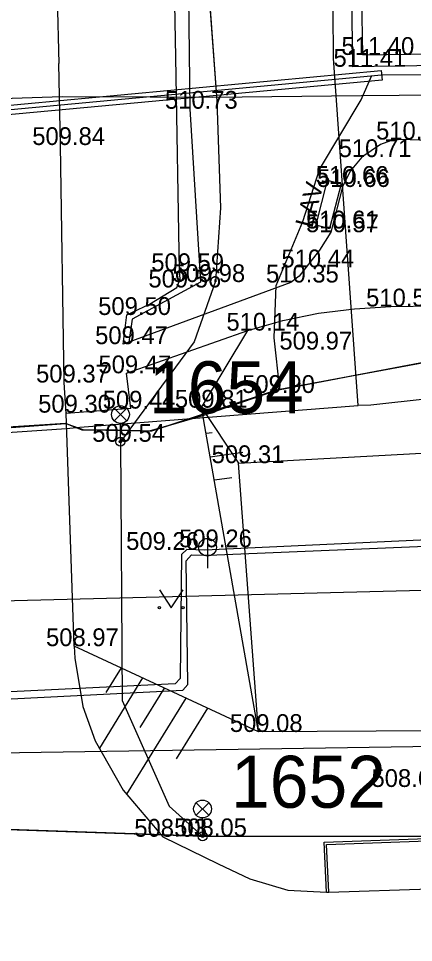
# Model space of a CAD drawing. Extents: x -669642 to -669119, y -1131006 to -1130466.
# Drawn here: x -669508.42 to -669491.77, y -1130544.8 to -1130505.82 of the extents above; entities that cross this region are included whole.
import ezdxf

# ---------------------------------------------------------------- set-up
doc = ezdxf.new("R2010")
doc.units = 0
for name, color, linetype in [('G_Bod_tecka', 7, 'Continuous'), ('G_Bod_vyska', 7, 'Continuous'), ('G_Breh_Teren', 7, 'Continuous'), ('G_Budovy_Objekty', 7, 'Continuous'), ('G_Cesty_Schody', 7, 'Continuous'), ('G_Objekty_technicke', 7, 'Continuous'), ('G_Plochy_zpevnene', 7, 'Continuous'), ('G_Poznamky_odkaz', 7, 'Continuous'), ('G_Site-kanalizace', 7, 'Continuous'), ('G_Vyskove_srafy', 7, 'Continuous'), ('G_Z_CHRANICKA-TEPLOVOD_kotovane', 7, 'Continuous'), ('G_Z_CHRANICKA-TEPLOVOD_zahozene', 7, 'Continuous'), ('G_Z_ELsilove_podz_kotovane', 7, 'Continuous'), ('G_Z_ELsilove_zrusene', 7, 'Continuous'), ('G_Z_PLYNY_podz_geodeticky', 7, 'Continuous'), ('G_Z_SPOJE_podz_geodeticky', 7, 'Continuous'), ('G_Z_SPOJE_podz_kotovane', 7, 'Continuous'), ('G_Z_SPOJE_podz_priblizne', 7, 'Continuous'), ('G_Z_SPOJE_podz_zahozene', 7, 'Continuous'), ('G_Zelen-Znacky', 7, 'Continuous'), ('Vrstva 1', 7, 'Continuous'), ('Vrstva 11', 7, 'Continuous'), ('Vrstva 17', 7, 'Continuous'), ('Vrstva 4', 7, 'Continuous')]:
    doc.layers.add(name, color=color, linetype=linetype)

msp = doc.modelspace()

# ---------------------------------------------------------------- linework, layer by layer
at = {"layer": 'G_Bod_tecka'}
for p, q in [((-669493.9, -1130507.36), (-669493.9, -1130507.36)), ((-669494.32, -1130507.86), (-669494.32, -1130507.86)), ((-669501.2, -1130509.63), (-669501.2, -1130509.63)), ((-669506.65, -1130511.16), (-669506.65, -1130511.16)), ((-669492.3, -1130510.93), (-669492.3, -1130510.93)), ((-669493.94, -1130511.67), (-669493.94, -1130511.67)), ((-669494.82, -1130512.8), (-669494.82, -1130512.8)), ((-669494.76, -1130512.93), (-669494.76, -1130512.93)), ((-669495.31, -1130514.68), (-669495.31, -1130514.68)), ((-669495.25, -1130514.84), (-669495.25, -1130514.84)), ((-669496.29, -1130516.32), (-669496.29, -1130516.32)), ((-669501.63, -1130516.48), (-669501.63, -1130516.48)), ((-669500.74, -1130516.94), (-669500.74, -1130516.94)), ((-669496.94, -1130516.96), (-669496.94, -1130516.96)), ((-669501.74, -1130517.17), (-669501.74, -1130517.17)), ((-669492.72, -1130517.97), (-669492.72, -1130517.97)), ((-669503.85, -1130518.33), (-669503.85, -1130518.33)), ((-669498.75, -1130518.99), (-669498.75, -1130518.99)), ((-669504, -1130519.56), (-669504, -1130519.56)), ((-669496.23, -1130519.79), (-669496.23, -1130519.79)), ((-669503.86, -1130520.79), (-669503.86, -1130520.79)), ((-669506.49, -1130521.18), (-669506.49, -1130521.18)), ((-669497.78, -1130521.62), (-669497.78, -1130521.62)), ((-669506.38, -1130522.45), (-669506.38, -1130522.45)), ((-669503.68, -1130522.28), (-669503.68, -1130522.28)), ((-669500.7, -1130522.24), (-669500.7, -1130522.24)), ((-669504.12, -1130523.68), (-669504.12, -1130523.68)), ((-669499.15, -1130524.58), (-669499.15, -1130524.58)), ((-669502.69, -1130528.24), (-669502.69, -1130528.24)), ((-669500.45, -1130528.13), (-669500.45, -1130528.13)), ((-669506.07, -1130532.3), (-669506.07, -1130532.3)), ((-669498.3, -1130535.92), (-669498.3, -1130535.92)), ((-669492.4, -1130538.24), (-669492.4, -1130538.24)), ((-669502.33, -1130540.34), (-669502.33, -1130540.34)), ((-669500.66, -1130540.32), (-669500.66, -1130540.32))]:
    msp.add_line(p, q, dxfattribs=at)
at = {"layer": 'G_Breh_Teren'}
for p, q in [((-669501.321, -1130497.207), (-669501.2, -1130509.63)), ((-669501.2, -1130509.63), (-669500.74, -1130516.94)), ((-669500.74, -1130516.94), (-669503.62, -1130518.51)), ((-669503.62, -1130518.51), (-669503.77, -1130519.48)), ((-669500.7, -1130522.24), (-669498.75, -1130518.99)), ((-669498.3, -1130535.92), (-669500.7, -1130522.24)), ((-669500.7, -1130522.24), (-669499.15, -1130524.58)), ((-669498.3, -1130535.92), (-669506.07, -1130532.3))]:
    msp.add_line(p, q, dxfattribs=at)
at = {"layer": 'G_Budovy_Objekty'}
for q in [(-669494.113, -1130497.207), (-669482.16, -1130507.2)]:
    msp.add_line((-669493.9, -1130507.36), q, dxfattribs=at)
at = {"layer": 'G_Cesty_Schody'}
for p, q in [((-669506.95, -1130497.4), (-669506.72, -1130507.72)), ((-669506.65, -1130511.16), (-669506.72, -1130507.72)), ((-669506.49, -1130521.18), (-669506.65, -1130511.16)), ((-669495.4, -1130512.65), (-669495.89, -1130514.53)), ((-669495.4, -1130512.65), (-669494.82, -1130512.8)), ((-669494.82, -1130512.8), (-669495.31, -1130514.68)), ((-669495.89, -1130514.53), (-669495.31, -1130514.68)), ((-669498.3, -1130535.92), (-669499.15, -1130524.58)), ((-669476.21, -1130535.8), (-669498.3, -1130535.92))]:
    msp.add_line(p, q, dxfattribs=at)
for points in [[(-669481.71, -1130507.67), (-669494.32, -1130507.86), (-669494.38, -1130503.83)], [(-669499.15, -1130524.58), (-669485.5, -1130523.84), (-669475.93, -1130524.74)], [(-669495.34, -1130542.68), (-669495.43, -1130540.67), (-669482.66, -1130540.21), (-669482.56, -1130542.25)]]:
    msp.add_lwpolyline(points, dxfattribs=at)
at = {"layer": 'G_Objekty_technicke'}
for p, q in [((-669504.385, -1130522.265), (-669503.855, -1130522.795)), ((-669504.385, -1130522.795), (-669503.855, -1130522.265)), ((-669504.12, -1130523.68), (-669504.12, -1130522.905)), ((-669500.925, -1130538.904), (-669500.395, -1130539.435)), ((-669500.924, -1130539.435), (-669500.395, -1130538.904)), ((-669500.66, -1130540.32), (-669500.659, -1130539.545))]:
    msp.add_line(p, q, dxfattribs=at)
for centre, radius in [((-669504.12, -1130522.53), 0.375), ((-669504.12, -1130523.68), 0.19), ((-669504.12, -1130523.68), 0.05), ((-669500.66, -1130539.17), 0.375), ((-669500.66, -1130540.32), 0.19), ((-669500.66, -1130540.32), 0.05)]:
    msp.add_circle(centre, radius, dxfattribs=at)
at = {"layer": 'G_Plochy_zpevnene'}
for p, q in [((-669504, -1130519.56), (-669503.85, -1130518.33)), ((-669503.68, -1130522.28), (-669503.86, -1130520.79)), ((-669506.41, -1130522.48), (-669506.49, -1130521.18)), ((-669503.68, -1130522.28), (-669506.41, -1130522.48)), ((-669506.07, -1130532.3), (-669506.41, -1130522.48))]:
    msp.add_line(p, q, dxfattribs=at)
for points in [[(-669503.85, -1130518.33), (-669502.9, -1130517.88), (-669501.74, -1130517.17), (-669501.6, -1130516.81), (-669501.63, -1130516.48), (-669501.79, -1130507.46), (-669501.95, -1130498.45)], [(-669474.72, -1130507.45), (-669483.82, -1130512.23), (-669484.33, -1130512.38), (-669484.88, -1130512.38), (-669486, -1130512.19), (-669487.96, -1130511.84), (-669490.74, -1130511.08), (-669491.52, -1130510.95), (-669492.3, -1130510.93), (-669492.74, -1130510.99), (-669493.16, -1130511.14), (-669493.94, -1130511.67), (-669494.43, -1130512.27), (-669494.76, -1130512.93), (-669495.25, -1130514.84), (-669495.73, -1130515.6), (-669496.29, -1130516.32), (-669496.58, -1130516.69), (-669496.94, -1130516.96), (-669503.77, -1130519.48), (-669504, -1130519.56)], [(-669503.86, -1130520.79), (-669498.75, -1130518.99), (-669497.28, -1130518.56), (-669495.77, -1130518.26), (-669494.25, -1130518.07), (-669492.72, -1130517.97), (-669490.83, -1130517.95), (-669488.93, -1130518.03), (-669487.03, -1130518.2), (-669485.14, -1130518.44), (-669482.74, -1130518.91), (-669478.82, -1130520.22), (-669476.49, -1130520.73), (-669474.14, -1130521.12), (-669471.86, -1130521.42)], [(-669506.07, -1130532.3), (-669506.04, -1130532.81), (-669505.7, -1130534.84), (-669505.19, -1130536.3), (-669504.01, -1130538.38), (-669502.33, -1130540.34), (-669500, -1130541.49)], [(-669495.44, -1130542.68), (-669495.53, -1130540.57), (-669482.56, -1130540.11), (-669482.46, -1130542.25)], [(-669500, -1130541.49), (-669498.67, -1130542.11), (-669497.07, -1130542.59), (-669495.44, -1130542.68), (-669495.34, -1130542.68), (-669482.56, -1130542.25), (-669482.46, -1130542.25), (-669480.96, -1130542.13), (-669479.51, -1130541.92), (-669478.31, -1130541.44)]]:
    msp.add_lwpolyline(points, dxfattribs=at)
at = {"layer": 'G_Site-kanalizace'}
msp.add_line((-669500.45, -1130527.755), (-669500.45, -1130529.005), dxfattribs=at)
msp.add_circle((-669500.45, -1130528.13), 0.375, dxfattribs=at)
at = {"layer": 'G_Vyskove_srafy'}
for p, q in [((-669500.51, -1130523.32), (-669500.25, -1130523.29)), ((-669500.34, -1130524.31), (-669498.96, -1130524.12)), ((-669500.16, -1130525.29), (-669499.43, -1130525.19)), ((-669504.09, -1130533.22), (-669504.73, -1130534.25)), ((-669503.19, -1130533.64), (-669505.01, -1130536.61)), ((-669502.28, -1130534.07), (-669503.3, -1130535.73)), ((-669501.36, -1130534.49), (-669503.86, -1130538.55)), ((-669500.45, -1130534.92), (-669501.77, -1130537.06))]:
    msp.add_line(p, q, dxfattribs=at)
at = {"layer": 'G_Z_CHRANICKA-TEPLOVOD_kotovane'}
msp.add_lwpolyline([(-669512.689, -1130509.841), (-669493.128, -1130508.021), (-669493.092, -1130508.419), (-669512.651, -1130510.239)], close=True, dxfattribs=at)
for points in [[(-669481.1, -1130527.38), (-669482.08, -1130527.4), (-669500.56, -1130528.25), (-669501.32, -1130528.23), (-669501.55, -1130528.43), (-669501.6, -1130533.67), (-669501.82, -1130533.89), (-669521.52, -1130534.85), (-669521.75, -1130534.66), (-669522.17, -1130529.17), (-669522.39, -1130528.97), (-669523.81, -1130529)], [(-669524.09, -1130529.3), (-669522.64, -1130529.26), (-669522.42, -1130529.47), (-669522.04, -1130534.98), (-669521.82, -1130535.18), (-669501.49, -1130534.16), (-669501.28, -1130533.92), (-669501.35, -1130528.7), (-669501.13, -1130528.45), (-669500.39, -1130528.46), (-669482.45, -1130527.72), (-669481.44, -1130527.69)]]:
    msp.add_lwpolyline(points, dxfattribs=at)
at = {"layer": 'G_Z_CHRANICKA-TEPLOVOD_zahozene'}
msp.add_line((-669447.67, -1130535.89), (-669543.44, -1130537.33), dxfattribs=at)
at = {"layer": 'G_Z_ELsilove_podz_kotovane'}
for points in [[(-669500.66, -1130540.32), (-669515.72, -1130539.79), (-669523.73, -1130540.47), (-669527.21, -1130540.62), (-669526.83, -1130552.4), (-669536.59, -1130554.49), (-669535.34, -1130593.45), (-669571.24, -1130592.61), (-669571.16, -1130579.46), (-669571.39, -1130578.6), (-669571.77, -1130566.09), (-669572.17, -1130554.22), (-669572.49, -1130545.57), (-669573.36, -1130532.75), (-669573.82, -1130523.78), (-669573.87, -1130520.47), (-669574.25, -1130510), (-669574.87, -1130499.19), (-669574.76, -1130498.82), (-669574.94, -1130498.48), (-669574.995, -1130497.207)], [(-669480.835, -1130497.207), (-669480.73, -1130499.45), (-669480.734, -1130499.459), (-669481.49, -1130500.97), (-669481.31, -1130504.15), (-669481.44, -1130507.48), (-669481.83, -1130507.82), (-669483.85, -1130507.97), (-669487.97, -1130508.18), (-669493.11, -1130508.22), (-669502.873, -1130509.128), (-669512.67, -1130510.04), (-669515.54, -1130510.69), (-669518.09, -1130511.35), (-669520.344, -1130511.81), (-669520.391, -1130511.82), (-669520.317, -1130512.051), (-669520.303, -1130512.095), (-669519.769, -1130512.609), (-669519.871, -1130515.993), (-669520.218, -1130516.747), (-669520.286, -1130516.895)], [(-669500.605, -1130497.207), (-669500.82, -1130498.38), (-669500.88, -1130501.28), (-669500.47, -1130503.69), (-669500.06, -1130509.29), (-669499.9, -1130513.81), (-669500.12, -1130516.9), (-669501.01, -1130519.46), (-669504.12, -1130523.68), (-669504.05, -1130534.59), (-669502.06, -1130539.05), (-669500.66, -1130540.32)], [(-669500.66, -1130540.32), (-669477.26, -1130540.32), (-669453.33, -1130540.17)]]:
    msp.add_lwpolyline(points, dxfattribs=at)
at = {"layer": 'G_Z_ELsilove_zrusene'}
msp.add_lwpolyline([(-669512.057, -1130509.292), (-669506.572, -1130509.115), (-669502.873, -1130509.128), (-669500.253, -1130509.138), (-669493.963, -1130509.072), (-669482.795, -1130508.968), (-669481.557, -1130508.783), (-669480.844, -1130508.296), (-669480.704, -1130504.52), (-669480.724, -1130499.681), (-669480.734, -1130499.459), (-669480.839, -1130497.207)], dxfattribs=at)
msp.add_lwpolyline([(-669512.057, -1130509.292), (-669506.572, -1130509.115), (-669502.873, -1130509.128), (-669500.253, -1130509.138), (-669493.963, -1130509.072), (-669482.795, -1130508.968), (-669481.557, -1130508.783), (-669480.844, -1130508.296), (-669480.704, -1130504.52), (-669480.724, -1130499.681), (-669480.734, -1130499.459), (-669480.839, -1130497.207)], dxfattribs=at)
at = {"layer": 'G_Z_PLYNY_podz_geodeticky'}
msp.add_lwpolyline([(-669532.74, -1130558.83), (-669531.49, -1130552.09), (-669534.06, -1130537.73), (-669534.79, -1130531.23), (-669520.82, -1130530.69), (-669481.4, -1130529.69), (-669448.11, -1130528.92), (-669445.21, -1130528.85), (-669441.37, -1130524.47)], dxfattribs=at)
at = {"layer": 'G_Z_SPOJE_podz_geodeticky'}
for points in [[(-669494.1, -1130522.15), (-669495.14, -1130507.49), (-669495.2, -1130499.49), (-669495.14, -1130497.207)], [(-669486.32, -1130521.33), (-669493.56, -1130522.14), (-669494.1, -1130522.15)], [(-669532.99, -1130542.06), (-669532.11, -1130541.42), (-669531.85, -1130537.63), (-669533.94, -1130527.01), (-669521.62, -1130526.02), (-669511.82, -1130523.49), (-669506.4, -1130523.12), (-669505.84, -1130523.06), (-669494.1, -1130522.15)]]:
    msp.add_lwpolyline(points, dxfattribs=at)
at = {"layer": 'G_Z_SPOJE_podz_kotovane'}
for points in [[(-669494.1, -1130522.15), (-669495.14, -1130507.49), (-669495.2, -1130499.49), (-669495.14, -1130497.207)], [(-669516.88, -1130506.92), (-669516.04, -1130507.35), (-669513.03, -1130508.77), (-669512.35, -1130509.55), (-669512.1, -1130523.31), (-669506.42, -1130522.91), (-669505.67, -1130523.17), (-669502.89, -1130523.22), (-669500.65, -1130522.57), (-669497.4, -1130521.46), (-669497.64, -1130519.3), (-669497.56, -1130517.08), (-669496.43, -1130514.39), (-669495.73, -1130512.2), (-669493.97, -1130509.25), (-669493.53, -1130508.26)], [(-669497.4, -1130521.46), (-669491.18, -1130520.3), (-669487.81, -1130519.31), (-669485.9, -1130519.07), (-669483.77, -1130519.37), (-669482.27, -1130519.96), (-669479.81, -1130520.69), (-669473.43, -1130521.93), (-669472.14, -1130521.98), (-669466.74, -1130521.8)], [(-669486.32, -1130521.33), (-669493.56, -1130522.14), (-669494.1, -1130522.15)], [(-669532.99, -1130542.06), (-669532.11, -1130541.42), (-669531.85, -1130537.63), (-669533.94, -1130527.01), (-669521.62, -1130526.02), (-669511.82, -1130523.49), (-669506.4, -1130523.12), (-669505.84, -1130523.06), (-669494.1, -1130522.15)]]:
    msp.add_lwpolyline(points, dxfattribs=at)
at = {"layer": 'G_Z_SPOJE_podz_priblizne'}
for points in [[(-669494.1, -1130522.15), (-669495.14, -1130507.49), (-669495.2, -1130499.49), (-669495.14, -1130497.207)], [(-669486.32, -1130521.33), (-669493.56, -1130522.14), (-669494.1, -1130522.15)], [(-669532.99, -1130542.06), (-669532.11, -1130541.42), (-669531.85, -1130537.63), (-669533.94, -1130527.01), (-669521.62, -1130526.02), (-669511.82, -1130523.49), (-669506.4, -1130523.12), (-669505.84, -1130523.06), (-669494.1, -1130522.15)]]:
    msp.add_lwpolyline(points, dxfattribs=at)
at = {"layer": 'G_Z_SPOJE_podz_zahozene'}
for p, q in [((-669494.76, -1130520.97), (-669491.2, -1130520.29)), ((-669494.76, -1130520.97), (-669491.18, -1130520.3)), ((-669497.46, -1130521.48), (-669494.76, -1130520.97)), ((-669497.4, -1130521.46), (-669494.76, -1130520.97)), ((-669502.09, -1130522.99), (-669497.4, -1130521.45)), ((-669500.65, -1130522.57), (-669497.4, -1130521.46)), ((-669502.09, -1130522.99), (-669500.65, -1130522.57)), ((-669512.1, -1130523.26), (-669506.43, -1130522.9)), ((-669512.1, -1130523.31), (-669506.42, -1130522.91)), ((-669506.43, -1130522.9), (-669506.34, -1130522.94)), ((-669506.42, -1130522.91), (-669506.34, -1130522.94)), ((-669506.34, -1130522.94), (-669505.67, -1130523.17)), ((-669506.34, -1130522.94), (-669505.75, -1130523.18)), ((-669502.89, -1130523.22), (-669502.09, -1130522.99)), ((-669502.8, -1130523.22), (-669502.09, -1130522.99)), ((-669505.75, -1130523.18), (-669505, -1130523.18)), ((-669505.67, -1130523.17), (-669505, -1130523.18)), ((-669505, -1130523.18), (-669502.89, -1130523.22)), ((-669505, -1130523.18), (-669504.26, -1130523.18)), ((-669504.26, -1130523.18), (-669502.89, -1130523.22)), ((-669502.89, -1130523.22), (-669502.8, -1130523.22))]:
    msp.add_line(p, q, dxfattribs=at)
at = {"layer": 'G_Zelen-Znacky'}
for p, q in [((-669502.48, -1130529.93), (-669501.98, -1130530.68)), ((-669501.98, -1130530.68), (-669501.48, -1130529.93))]:
    msp.add_line(p, q, dxfattribs=at)
for centre in [(-669502.48, -1130530.68), (-669501.48, -1130530.68)]:
    msp.add_circle(centre, 0.05, dxfattribs=at)
at = {"layer": 'Vrstva 1'}
for p, q in [((-669504.12, -1130523.68), (-669504.12, -1130523.68)), ((-669500.66, -1130540.32), (-669500.66, -1130540.32))]:
    msp.add_line(p, q, dxfattribs=at)
at = {"layer": 'Vrstva 11'}
for points in [[(-669516.88, -1130506.92), (-669516.04, -1130507.35), (-669513.03, -1130508.77), (-669512.35, -1130509.55), (-669512.1, -1130523.31), (-669506.42, -1130522.91), (-669505.67, -1130523.17), (-669502.89, -1130523.22), (-669500.65, -1130522.57), (-669497.4, -1130521.46), (-669491.18, -1130520.3), (-669487.81, -1130519.31), (-669485.9, -1130519.07), (-669483.77, -1130519.37), (-669482.27, -1130519.96), (-669479.81, -1130520.69), (-669473.43, -1130521.93), (-669472.14, -1130521.98), (-669466.74, -1130521.8)], [(-669516.876, -1130506.931), (-669513.045, -1130508.826), (-669512.36, -1130509.593), (-669512.158, -1130523.262), (-669506.432, -1130522.9), (-669505.747, -1130523.182), (-669504.255, -1130523.182), (-669502.803, -1130523.222), (-669497.4, -1130521.448)], [(-669516.876, -1130506.931), (-669513.045, -1130508.826), (-669512.36, -1130509.593), (-669512.158, -1130523.262), (-669506.432, -1130522.9), (-669505.747, -1130523.182), (-669504.255, -1130523.182), (-669502.803, -1130523.222), (-669497.4, -1130521.448)], [(-669497.457, -1130521.481), (-669491.205, -1130520.291), (-669487.797, -1130519.302), (-669485.921, -1130519.08), (-669483.732, -1130519.358), (-669482.3, -1130519.943), (-669479.825, -1130520.69), (-669473.432, -1130521.901), (-669472.101, -1130521.981), (-669466.785, -1130521.8)], [(-669497.457, -1130521.481), (-669491.205, -1130520.291), (-669487.797, -1130519.302), (-669485.921, -1130519.08), (-669483.732, -1130519.358), (-669482.3, -1130519.943), (-669479.825, -1130520.69), (-669473.432, -1130521.901), (-669472.101, -1130521.981), (-669466.785, -1130521.8)]]:
    msp.add_lwpolyline(points, dxfattribs=at)
at = {"layer": 'Vrstva 17'}
for p, q in [((-669500.47, -1130503.69), (-669500.06, -1130509.29)), ((-669500.06, -1130509.29), (-669499.9, -1130513.81)), ((-669499.9, -1130513.81), (-669500.12, -1130516.9)), ((-669500.12, -1130516.9), (-669501.01, -1130519.46)), ((-669501.01, -1130519.46), (-669504.12, -1130523.68)), ((-669504.12, -1130523.68), (-669504.05, -1130534.59)), ((-669504.05, -1130534.59), (-669502.06, -1130539.05)), ((-669502.06, -1130539.05), (-669500.66, -1130540.32)), ((-669515.72, -1130539.79), (-669500.66, -1130540.32)), ((-669500.66, -1130540.32), (-669477.26, -1130540.32))]:
    msp.add_line(p, q, dxfattribs=at)

# ---------------------------------------------------------------- texts
at = {"layer": 'G_Bod_vyska'}
for s, p in [('511.40', (-669494.802, -1130507.36)), ('511.41', (-669495.139, -1130507.86)), ('510.73', (-669502.244, -1130509.63)), ('509.84', (-669507.838, -1130511.16)), ('510.84', (-669493.344, -1130510.93)), ('510.71', (-669494.922, -1130511.67)), ('510.66', (-669495.891, -1130512.8)), ('510.66', (-669495.831, -1130512.93)), ('510.61', (-669496.306, -1130514.68)), ('510.57', (-669496.294, -1130514.84)), ('510.44', (-669497.334, -1130516.32)), ('509.59', (-669502.82, -1130516.48)), ('509.98', (-669501.93, -1130516.94)), ('510.35', (-669497.984, -1130516.96)), ('509.56', (-669502.941, -1130517.17)), ('510.52', (-669493.764, -1130517.97)), ('509.50', (-669505.059, -1130518.33)), ('510.14', (-669499.652, -1130518.99)), ('509.47', (-669505.188, -1130519.56)), ('509.97', (-669497.42, -1130519.79)), ('509.47', (-669505.048, -1130520.79)), ('509.37', (-669507.678, -1130521.18)), ('509.90', (-669498.991, -1130521.62)), ('509.30', (-669507.589, -1130522.45)), ('509.44', (-669504.868, -1130522.28)), ('509.81', (-669501.826, -1130522.24)), ('509.54', (-669505.308, -1130523.68)), ('509.31', (-669500.276, -1130524.58)), ('509.26', (-669503.881, -1130528.24)), ('509.26', (-669501.649, -1130528.13)), ('508.97', (-669507.258, -1130532.3)), ('509.08', (-669499.509, -1130535.92)), ('508.61', (-669493.538, -1130538.24)), ('508.03', (-669503.537, -1130540.34)), ('508.05', (-669501.857, -1130540.32))]:
    msp.add_text(s, height=0.75, dxfattribs=at).set_placement(p)
at = {"layer": 'G_Poznamky_odkaz'}
msp.add_text('LAV.', height=0.75, rotation=75.3915, dxfattribs=at).set_placement((-669496.037, -1130514.687))
at = {"layer": 'Vrstva 4'}
for s, p in [('1654', (-669502.917, -1130522.478)), ('1652', (-669499.457, -1130539.118))]:
    msp.add_text(s, height=2.1939, dxfattribs=at).set_placement(p)

doc.saveas('drawing.dxf')
